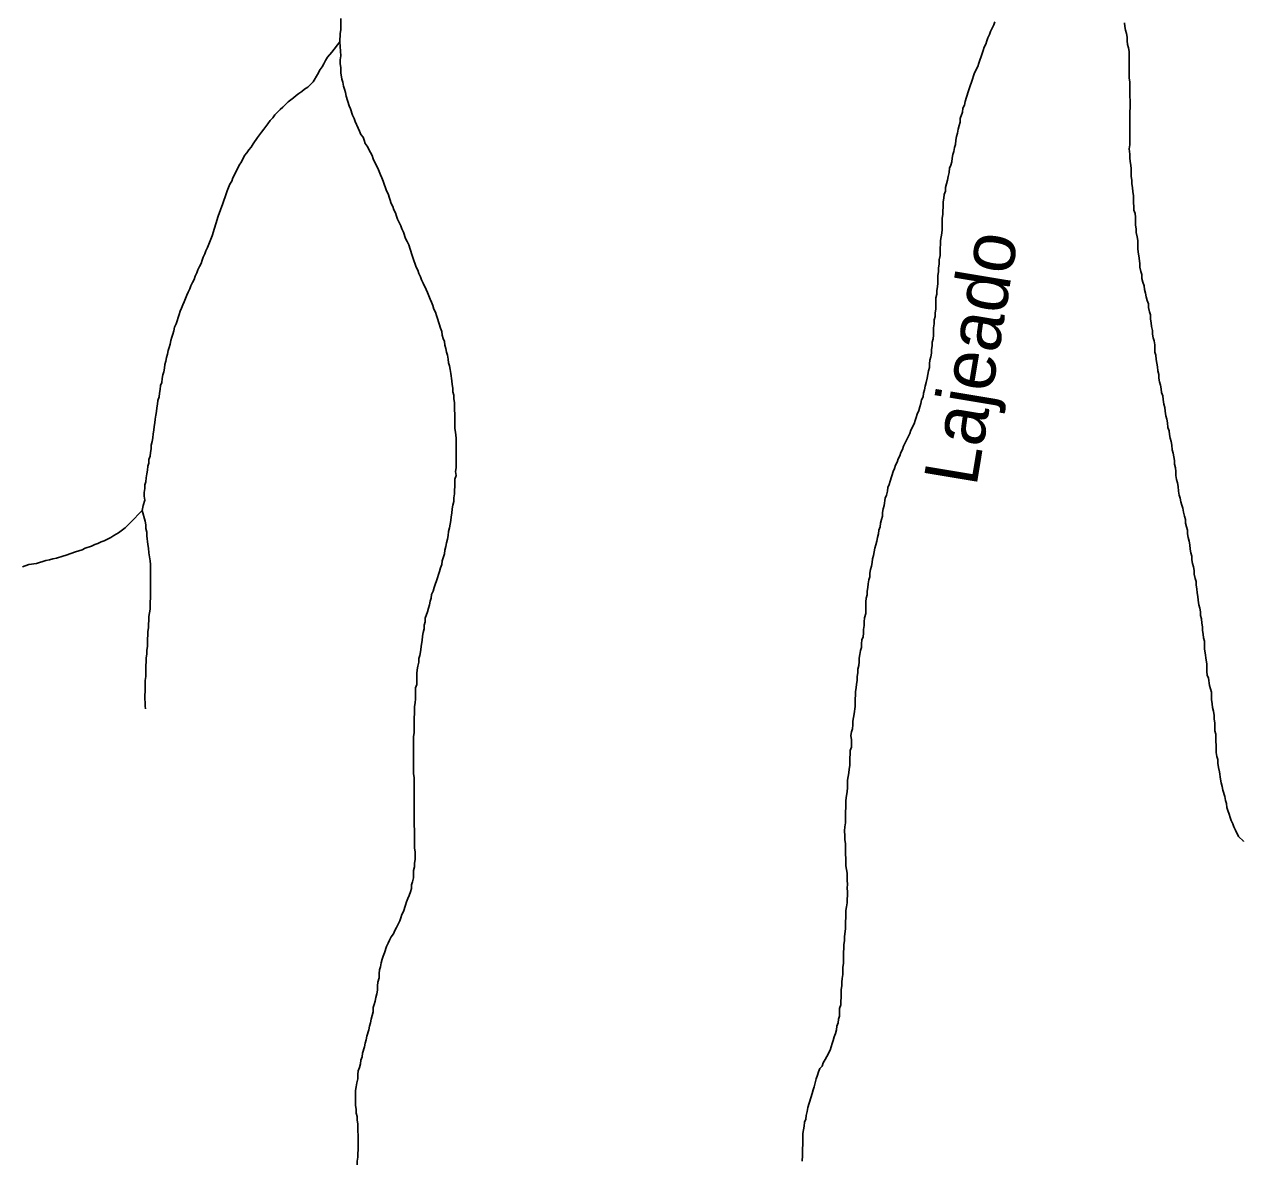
# Model space of a CAD drawing. Extents: x 652.3 to 678, y 7316.9 to 7344.9.
# Drawn here: x 660.791 to 662.617, y 7325.421 to 7327.125 of the extents above; entities that cross this region are included whole.
import ezdxf
from ezdxf.enums import TextEntityAlignment as Align

# ---------------------------------------------------------------- set-up
doc = ezdxf.new("R2010")
doc.units = 0
doc.header["$LTSCALE"] = 0.032
doc.layers.add('61', color=7, linetype='Continuous')
doc.layers.add('7', color=7, linetype='Continuous', lineweight=25)

msp = doc.modelspace()

# ---------------------------------------------------------------- linework, layer by layer
at = {"layer": '7'}
for points in [[(661.2635, 7327.0986), (661.2643, 7327.1114), (661.2651, 7327.1169), (661.2651, 7327.1336)], [(662.2446, 7327.1289), (662.243, 7327.1241), (662.2406, 7327.1193), (662.2383, 7327.1145), (662.2367, 7327.1098), (662.2343, 7327.105), (662.2327, 7327.1002), (662.2311, 7327.0954), (662.2287, 7327.0907), (662.2271, 7327.0859), (662.2255, 7327.0811), (662.2208, 7327.0668), (662.2192, 7327.062), (662.2144, 7327.0525), (662.2128, 7327.0477), (662.2112, 7327.0429), (662.2064, 7327.0286), (662.2048, 7327.0238), (662.2001, 7327.0095), (662.1993, 7327.0039), (662.1969, 7326.9992), (662.1961, 7326.9936), (662.1929, 7326.9841), (662.1929, 7326.9785), (662.1913, 7326.9737), (662.1897, 7326.9681), (662.1889, 7326.9618), (662.1873, 7326.957), (662.1865, 7326.9514), (662.1857, 7326.9451), (662.1841, 7326.9403), (662.1834, 7326.9347), (662.1818, 7326.9299), (662.181, 7326.9244), (662.1802, 7326.9188), (662.1786, 7326.914), (662.177, 7326.9093), (662.1762, 7326.9029), (662.1746, 7326.8973), (662.1738, 7326.8918), (662.1722, 7326.8862), (662.1706, 7326.8806), (662.1706, 7326.875), (662.169, 7326.8703), (662.1682, 7326.8647), (662.1674, 7326.8591), (662.1674, 7326.8512), (662.1666, 7326.8456), (662.1666, 7326.84), (662.1658, 7326.8345), (662.1658, 7326.8178), (662.1651, 7326.8122), (662.1635, 7326.801), (662.1635, 7326.7955), (662.1627, 7326.7899), (662.1627, 7326.7788), (662.1611, 7326.7724), (662.1611, 7326.766), (662.1603, 7326.7597), (662.1603, 7326.7541), (662.1595, 7326.7485), (662.1595, 7326.7374), (662.1587, 7326.7318), (662.1579, 7326.7262), (662.1579, 7326.7207), (662.1563, 7326.7151)], [(662.4388, 7327.1273), (662.4396, 7327.1217), (662.4404, 7327.1161), (662.442, 7327.1114), (662.4427, 7327.1058), (662.4427, 7327.1002), (662.4435, 7327.0947), (662.4451, 7327.0899), (662.4459, 7327.0843), (662.4459, 7327.0445), (662.4467, 7327.039), (662.4467, 7327.0167), (662.4475, 7327.0111), (662.4475, 7327), (662.4467, 7326.9944), (662.4467, 7326.9443), (662.4459, 7326.9387), (662.4467, 7326.9307), (662.4467, 7326.9252), (662.4475, 7326.9196), (662.4483, 7326.914), (662.4491, 7326.9085), (662.4491, 7326.8973), (662.4499, 7326.8918), (662.4499, 7326.8862), (662.4507, 7326.8806), (662.4515, 7326.8742), (662.4523, 7326.8687), (662.4523, 7326.8575), (662.4531, 7326.852), (662.4531, 7326.8464), (662.4547, 7326.8416), (662.4555, 7326.8361), (662.4555, 7326.8241), (662.4563, 7326.8185), (662.4563, 7326.813), (662.4579, 7326.8066), (662.4587, 7326.801), (662.4587, 7326.7891), (662.4595, 7326.7835), (662.4603, 7326.778), (662.4618, 7326.7668), (662.4618, 7326.7613), (662.4634, 7326.7549), (662.465, 7326.7501), (662.465, 7326.7445), (662.4666, 7326.739), (662.4682, 7326.7334), (662.469, 7326.7278), (662.4706, 7326.7223), (662.4714, 7326.7167), (662.473, 7326.7111), (662.4746, 7326.7064), (662.4746, 7326.7008), (662.4762, 7326.6944), (662.4778, 7326.6896), (662.4778, 7326.6833), (662.4786, 7326.6777), (662.4793, 7326.6721), (662.4809, 7326.6666), (662.4809, 7326.661), (662.4817, 7326.6554), (662.4833, 7326.6507), (662.4841, 7326.6451), (662.4841, 7326.6339), (662.4857, 7326.6292), (662.4865, 7326.6228), (662.4873, 7326.6172), (662.4881, 7326.6117), (662.4889, 7326.6061), (662.4905, 7326.6005), (662.4905, 7326.595), (662.4913, 7326.5894), (662.4929, 7326.5846), (662.4937, 7326.579), (662.4945, 7326.5735), (662.4961, 7326.5687), (662.4969, 7326.5631), (662.4977, 7326.556), (662.4992, 7326.5512), (662.5, 7326.5456), (662.5008, 7326.5385), (662.5024, 7326.5337), (662.5032, 7326.5281), (662.504, 7326.521), (662.5056, 7326.5162), (662.5064, 7326.5106)], [(661.2635, 7327.0986), (661.2516, 7327.0835), (661.2452, 7327.0756), (661.2421, 7327.0708), (661.2397, 7327.066), (661.2373, 7327.0612), (661.2341, 7327.0573), (661.2301, 7327.0501), (661.2238, 7327.039), (661.2158, 7327.031), (661.211, 7327.0278), (661.207, 7327.0246), (661.2023, 7327.0214), (661.1983, 7327.0183), (661.1943, 7327.0151), (661.1903, 7327.0119), (661.1864, 7327.0087), (661.1824, 7327.0047), (661.1784, 7327.0008), (661.1744, 7326.9976), (661.1665, 7326.9896), (661.1633, 7326.9848), (661.1593, 7326.9809), (661.1561, 7326.9761), (661.1498, 7326.9681), (661.1466, 7326.9634), (661.1402, 7326.9554), (661.1338, 7326.9459), (661.1307, 7326.9411), (661.1275, 7326.9371), (661.1243, 7326.9323), (661.1211, 7326.9284), (661.1163, 7326.9188), (661.1132, 7326.914), (661.1108, 7326.9093), (661.1036, 7326.8949), (661.102, 7326.8902), (661.0988, 7326.8854), (661.0972, 7326.8806), (661.0949, 7326.8758), (661.0933, 7326.8711), (661.0885, 7326.8567), (661.0813, 7326.8376)], [(661.2635, 7327.0986), (661.2651, 7327.0779), (661.2643, 7327.0716), (661.2643, 7327.066), (661.2651, 7327.0604), (661.2651, 7327.0525), (661.2667, 7327.0429), (661.2683, 7327.0382), (661.2691, 7327.0326), (661.2707, 7327.0278), (661.2723, 7327.023), (661.2731, 7327.0175), (661.2779, 7327.0031), (661.2795, 7326.9984), (661.2826, 7326.9888), (661.285, 7326.9841), (661.2866, 7326.9793), (661.2914, 7326.9697), (661.293, 7326.965), (661.2954, 7326.9602), (661.2985, 7326.9562), (661.3001, 7326.9514), (661.3017, 7326.9467), (661.3049, 7326.9427), (661.3097, 7326.9331), (661.3121, 7326.9284), (661.3137, 7326.9236), (661.3184, 7326.914), (661.3208, 7326.9093), (661.3224, 7326.9045), (661.3248, 7326.8997), (661.3264, 7326.8949), (661.3288, 7326.8902), (661.3336, 7326.8758), (661.3359, 7326.8711), (661.3407, 7326.8567), (661.3431, 7326.852), (661.3447, 7326.8472), (661.3471, 7326.8424), (661.3487, 7326.8376), (661.3503, 7326.8329), (661.355, 7326.8233), (661.3566, 7326.8185), (661.359, 7326.8138), (661.3622, 7326.8042), (661.3646, 7326.7995), (661.367, 7326.7947), (661.3718, 7326.7804), (661.3733, 7326.7756), (661.3781, 7326.7613), (661.3805, 7326.7565), (661.3821, 7326.7517), (661.3845, 7326.7469), (661.3861, 7326.7422), (661.3885, 7326.7374), (661.3932, 7326.7278), (661.3948, 7326.7231), (661.3972, 7326.7183), (661.3988, 7326.7135), (661.4012, 7326.7087), (661.4028, 7326.704), (661.4044, 7326.6984), (661.4068, 7326.6936)], [(661.0813, 7326.8376), (661.0726, 7326.8082), (661.0654, 7326.7907), (661.063, 7326.7859), (661.0614, 7326.7811), (661.059, 7326.7764), (661.0575, 7326.7716), (661.0559, 7326.7668), (661.0535, 7326.7621), (661.0511, 7326.7573), (661.0495, 7326.7525), (661.0471, 7326.7477), (661.0455, 7326.743), (661.0431, 7326.7382), (661.0407, 7326.7334), (661.0392, 7326.7286), (661.0368, 7326.7239), (661.0344, 7326.7191), (661.0328, 7326.7143), (661.0304, 7326.7095), (661.0288, 7326.7048), (661.0264, 7326.7), (661.0248, 7326.6952), (661.0232, 7326.6904), (661.0216, 7326.6857), (661.0201, 7326.6809), (661.0185, 7326.6761), (661.0161, 7326.6713), (661.0153, 7326.6658), (661.0137, 7326.661), (661.0121, 7326.6562), (661.0105, 7326.6515), (661.0097, 7326.6459), (661.0081, 7326.6411), (661.0065, 7326.6363), (661.0057, 7326.6308), (661.0041, 7326.626), (661.0033, 7326.6204), (661.0018, 7326.6156), (661.001, 7326.6101), (661.0002, 7326.6045), (660.9986, 7326.5997), (660.9978, 7326.5942), (660.997, 7326.5886), (660.9954, 7326.5838), (660.9946, 7326.5782), (660.9938, 7326.5727), (660.993, 7326.5671), (660.9914, 7326.5615), (660.9906, 7326.556), (660.9898, 7326.5504), (660.989, 7326.5448), (660.9882, 7326.5393), (660.9874, 7326.5337), (660.9866, 7326.5281), (660.9858, 7326.5226), (660.985, 7326.517), (660.9843, 7326.5114), (660.9835, 7326.5058), (660.9827, 7326.5003), (660.9811, 7326.4947), (660.9811, 7326.4891), (660.9803, 7326.4836), (660.9795, 7326.478), (660.9779, 7326.4732), (660.9779, 7326.4676), (660.9763, 7326.4629), (660.9755, 7326.4573), (660.9747, 7326.4517), (660.9739, 7326.4454), (660.9731, 7326.4398), (660.9715, 7326.435), (660.9715, 7326.4295), (660.9707, 7326.4239), (660.9707, 7326.4183), (660.9715, 7326.412), (660.9691, 7326.404), (660.9675, 7326.3968)], [(662.1563, 7326.7151), (662.1563, 7326.6984), (662.1555, 7326.6928), (662.1555, 7326.6873), (662.1539, 7326.6825), (662.1539, 7326.6761), (662.1531, 7326.6705), (662.1531, 7326.6594), (662.1523, 7326.6538), (662.1507, 7326.6491), (662.1507, 7326.6435), (662.1499, 7326.6379), (662.1499, 7326.6324), (662.1491, 7326.6268), (662.1475, 7326.622), (662.1468, 7326.6164), (662.1468, 7326.6109), (662.1452, 7326.6061), (662.1436, 7326.595), (662.142, 7326.5886), (662.1404, 7326.583), (662.1396, 7326.5775), (662.138, 7326.5727), (662.1372, 7326.5671), (662.1348, 7326.5623), (662.134, 7326.5568), (662.1324, 7326.552), (662.1308, 7326.5464), (662.1285, 7326.5409), (662.1269, 7326.5361), (662.1253, 7326.5313), (662.1237, 7326.5265), (662.1189, 7326.517), (662.1173, 7326.5122), (662.1102, 7326.4979), (662.1078, 7326.4931), (662.1062, 7326.4883), (662.1038, 7326.4836), (662.1022, 7326.4788), (662.0998, 7326.474), (662.0982, 7326.4692), (662.0958, 7326.4645), (662.0942, 7326.4597), (662.0926, 7326.4549), (662.0879, 7326.4406), (662.0863, 7326.4358), (662.0847, 7326.431), (662.0839, 7326.4255), (662.0823, 7326.4199), (662.0807, 7326.4151), (662.0791, 7326.404), (662.0775, 7326.3992), (662.0767, 7326.3936), (662.0767, 7326.3881), (662.0751, 7326.3833), (662.0735, 7326.3777), (662.0728, 7326.3722), (662.0712, 7326.3674), (662.0704, 7326.3618), (662.0688, 7326.3563), (662.068, 7326.3507), (662.0664, 7326.3451), (662.0648, 7326.3403), (662.064, 7326.3348), (662.0632, 7326.3292), (662.0616, 7326.3244), (662.0608, 7326.3189), (662.06, 7326.3133), (662.0584, 7326.3085), (662.0576, 7326.3029), (662.0576, 7326.2974), (662.056, 7326.2926), (662.0552, 7326.287), (662.0545, 7326.2815), (662.0537, 7326.2759), (662.0537, 7326.2703), (662.0521, 7326.2655), (662.0513, 7326.26), (662.0513, 7326.2425), (662.0497, 7326.2361), (662.0489, 7326.2297), (662.0489, 7326.2242), (662.0481, 7326.2186), (662.0481, 7326.213), (662.0473, 7326.2075), (662.0457, 7326.2027), (662.0449, 7326.1971), (662.0449, 7326.1915), (662.0433, 7326.1868), (662.0425, 7326.1812), (662.0417, 7326.1756), (662.0417, 7326.1701), (662.0409, 7326.1645), (662.0393, 7326.1589), (662.0393, 7326.1534), (662.0385, 7326.1478), (662.0385, 7326.1422), (662.0377, 7326.1366), (662.0369, 7326.1311), (662.0362, 7326.1255), (662.0362, 7326.1199)], [(661.4068, 7326.6936), (661.4084, 7326.6888), (661.4099, 7326.6841), (661.4147, 7326.6698), (661.4163, 7326.665), (661.4171, 7326.6594), (661.4187, 7326.6546), (661.4203, 7326.6499), (661.4211, 7326.6443), (661.4227, 7326.6395), (661.4235, 7326.6339), (661.4251, 7326.6292), (661.4259, 7326.6236), (661.4267, 7326.618), (661.4282, 7326.6133), (661.429, 7326.6077), (661.4298, 7326.6021), (661.4314, 7326.591), (661.4322, 7326.5854), (661.433, 7326.5798), (661.433, 7326.5743), (661.4346, 7326.5695), (661.4346, 7326.5639), (661.4354, 7326.5584), (661.4354, 7326.5472), (661.4362, 7326.5416), (661.4362, 7326.5194), (661.437, 7326.5138), (661.4378, 7326.505), (661.4378, 7326.4605), (661.437, 7326.4549), (661.4378, 7326.4493), (661.4362, 7326.4438), (661.4362, 7326.4326), (661.4354, 7326.4271), (661.4354, 7326.4215), (661.4346, 7326.4159), (661.4346, 7326.4104), (661.433, 7326.4048), (661.4322, 7326.3992), (661.4314, 7326.3929), (661.4306, 7326.3873), (661.4298, 7326.3817), (661.429, 7326.3761), (661.4282, 7326.3706), (661.4267, 7326.365), (661.4259, 7326.3594), (661.4251, 7326.3539), (661.4235, 7326.3483), (661.4227, 7326.3427), (661.4211, 7326.3372), (661.4203, 7326.3316), (661.4187, 7326.326), (661.4171, 7326.3212), (661.4163, 7326.3157), (661.4147, 7326.3109), (661.4131, 7326.3053), (661.4115, 7326.3006), (661.4099, 7326.2958), (661.4052, 7326.2815), (661.4036, 7326.2759), (661.4012, 7326.2711), (661.4004, 7326.2655), (661.3988, 7326.2608), (661.398, 7326.2552), (661.3964, 7326.2504), (661.3948, 7326.2449), (661.3916, 7326.2353), (661.3916, 7326.2297), (661.3901, 7326.225), (661.3901, 7326.2194), (661.3885, 7326.2138), (661.3877, 7326.2083), (661.3869, 7326.2019), (661.3861, 7326.1963), (661.3845, 7326.1852), (661.3837, 7326.1796), (661.3821, 7326.1748), (661.3821, 7326.1693), (661.3805, 7326.1637), (661.3797, 7326.1581), (661.3789, 7326.1526), (661.3789, 7326.1358), (661.3773, 7326.1311), (661.3773, 7326.1144), (661.3765, 7326.1088), (661.3757, 7326.1032), (661.3757, 7326.0921), (661.3749, 7326.0865), (661.3749, 7326.0634), (661.3741, 7326.0579), (661.3741, 7326.0022), (661.3749, 7325.9966), (661.3749, 7325.9242), (661.3757, 7325.9186), (661.3757, 7325.8908), (661.3765, 7325.8852), (661.3765, 7325.8741), (661.3757, 7325.8685), (661.3757, 7325.8629), (661.3741, 7325.8574)], [(662.5064, 7326.5106), (662.5072, 7326.505), (662.5088, 7326.5003), (662.5096, 7326.4947), (662.5104, 7326.4875), (662.512, 7326.4828), (662.5128, 7326.4772), (662.5136, 7326.4716), (662.5136, 7326.4661), (662.5152, 7326.4605), (662.516, 7326.4549), (662.516, 7326.4493), (662.5167, 7326.443), (662.5183, 7326.4382), (662.5191, 7326.4326), (662.5199, 7326.4255), (662.5207, 7326.4199), (662.5223, 7326.4151), (662.5231, 7326.4096), (662.5247, 7326.4048), (662.5263, 7326.4), (662.5271, 7326.3944), (662.5287, 7326.3881), (662.5303, 7326.3833), (662.5303, 7326.3777), (662.5319, 7326.3722), (662.5335, 7326.3674), (662.5335, 7326.3618), (662.5343, 7326.3563), (662.5358, 7326.3507), (662.5366, 7326.3451), (662.5374, 7326.3387), (662.5382, 7326.3332), (662.5398, 7326.3284), (662.5398, 7326.3228), (662.5406, 7326.3173), (662.5422, 7326.3125), (662.543, 7326.3069), (662.543, 7326.3013), (662.5446, 7326.295), (662.5462, 7326.2902), (662.5462, 7326.2846), (662.547, 7326.2791), (662.5478, 7326.2735), (662.5486, 7326.2679), (662.5494, 7326.2624), (662.5502, 7326.2552), (662.5518, 7326.2504), (662.5526, 7326.2449), (662.5526, 7326.2393), (662.5541, 7326.2345), (662.5549, 7326.2281), (662.5557, 7326.2226), (662.5557, 7326.217), (662.5565, 7326.2114), (662.5573, 7326.2059), (662.5589, 7326.2011), (662.5589, 7326.1892), (662.5597, 7326.1836), (662.5613, 7326.1724), (662.5621, 7326.1669), (662.5621, 7326.1557), (662.5629, 7326.1502), (662.5645, 7326.1454), (662.5661, 7326.1343), (662.5693, 7326.1247), (662.5693, 7326.1136), (662.5701, 7326.1072), (662.5709, 7326.1016), (662.5724, 7326.0961), (662.5732, 7326.0897), (662.5732, 7326.0841), (662.574, 7326.0786), (662.574, 7326.0666), (662.5756, 7326.0618), (662.5756, 7326.0507), (662.5764, 7326.0451), (662.5764, 7326.034), (662.5772, 7326.0284), (662.5788, 7326.0237), (662.5788, 7326.0181), (662.5796, 7326.0117), (662.5812, 7326.0054), (662.5828, 7325.9942), (662.5836, 7325.9886), (662.5852, 7325.9831), (662.586, 7325.9775), (662.5892, 7325.968), (662.59, 7325.9624), (662.5915, 7325.9576), (662.5923, 7325.952), (662.5939, 7325.9473), (662.5955, 7325.9417), (662.5971, 7325.9369), (662.5987, 7325.9322), (662.6011, 7325.9274), (662.6027, 7325.9226), (662.6051, 7325.9178), (662.6098, 7325.9083), (662.617, 7325.9011), (662.6173, 7325.9008)], [(660.7885, 7326.3125), (660.7981, 7326.3157), (660.8092, 7326.3173), (660.8235, 7326.322), (660.8291, 7326.3228), (660.8339, 7326.3244), (660.8394, 7326.3252), (660.849, 7326.3284), (660.8538, 7326.33), (660.8681, 7326.3348), (660.8729, 7326.3364), (660.8776, 7326.338), (660.8824, 7326.3403), (660.892, 7326.3435), (660.8967, 7326.3459), (660.9015, 7326.3475), (660.9063, 7326.3499), (660.911, 7326.3515), (660.9206, 7326.3563), (660.9254, 7326.3594), (660.9325, 7326.3634), (660.9421, 7326.3706), (660.9461, 7326.3746), (660.95, 7326.3785), (660.9675, 7326.3968)], [(660.9675, 7326.3968), (660.9723, 7326.3809), (660.9731, 7326.3753), (660.9731, 7326.3698), (660.9747, 7326.3642), (660.9747, 7326.3586), (660.9763, 7326.3459), (660.9771, 7326.3403), (660.9779, 7326.3332), (660.9795, 7326.3212), (660.9803, 7326.3157), (660.9803, 7326.2655), (660.9795, 7326.26), (660.9795, 7326.2488), (660.9787, 7326.2433), (660.9779, 7326.2377), (660.9779, 7326.2321), (660.9771, 7326.2266), (660.9771, 7326.221), (660.9763, 7326.2154), (660.9763, 7326.2098), (660.9755, 7326.2043), (660.9755, 7326.1931), (660.9747, 7326.1876), (660.9747, 7326.182), (660.9739, 7326.1756), (660.9739, 7326.1701), (660.9731, 7326.1645), (660.9731, 7326.1478), (660.9723, 7326.1422), (660.9723, 7326.1255), (660.9715, 7326.1199), (660.9723, 7326.1032), (660.9725, 7326.1), (660.9725, 7326.0996)], [(662.0362, 7326.1199), (662.0354, 7326.1144), (662.0354, 7326.1032), (662.0338, 7326.0921), (662.033, 7326.0865), (662.0322, 7326.0809), (662.0322, 7326.0754), (662.0314, 7326.0698), (662.0298, 7326.065), (662.029, 7326.0595), (662.0298, 7326.0531), (662.0298, 7326.042), (662.0282, 7326.0372), (662.0282, 7326.0316), (662.0274, 7326.026), (662.0274, 7326.0149), (662.0266, 7326.0093), (662.0258, 7326.0038), (662.025, 7325.9982), (662.0242, 7325.9926), (662.0242, 7325.9815), (662.0234, 7325.9751), (662.0226, 7325.9695), (662.0218, 7325.9624), (662.0218, 7325.9512), (662.021, 7325.9457), (662.021, 7325.929), (662.0202, 7325.9226), (662.0194, 7325.917), (662.0202, 7325.9091), (662.0202, 7325.9035), (662.021, 7325.8979), (662.021, 7325.8812), (662.0218, 7325.8757), (662.0218, 7325.8645), (662.0226, 7325.8589), (662.0234, 7325.8534), (662.0234, 7325.8422), (662.0242, 7325.8367), (662.0234, 7325.8311), (662.0242, 7325.8255), (662.0242, 7325.82), (662.0234, 7325.8144), (662.0234, 7325.8088), (662.0226, 7325.8032), (662.0218, 7325.7977), (662.0218, 7325.7865), (662.021, 7325.781), (662.021, 7325.7698), (662.0194, 7325.7587), (662.0194, 7325.7523), (662.0186, 7325.746), (662.0186, 7325.7404), (662.0179, 7325.7348), (662.0179, 7325.7181), (662.0171, 7325.7125), (662.0171, 7325.7014), (662.0163, 7325.6958), (662.0155, 7325.6903), (662.0155, 7325.6847), (662.0147, 7325.6791), (662.0147, 7325.6672), (662.0139, 7325.6616), (662.0139, 7325.656), (662.0123, 7325.6505), (662.0123, 7325.6393), (662.0107, 7325.6346), (662.0099, 7325.629), (662.0083, 7325.6242), (662.0075, 7325.6186), (662.0059, 7325.6131), (662.0043, 7325.6083), (662.0027, 7325.6027), (662.0011, 7325.598), (661.9995, 7325.5932), (661.998, 7325.5884), (661.9932, 7325.5789), (661.9908, 7325.5741), (661.9876, 7325.5693), (661.986, 7325.5645), (661.9828, 7325.5606), (661.9805, 7325.5558), (661.9789, 7325.551), (661.9773, 7325.5454), (661.9757, 7325.5391), (661.9741, 7325.5335), (661.9725, 7325.5287), (661.9709, 7325.5232), (661.9693, 7325.5168), (661.9645, 7325.5025), (661.9637, 7325.4961), (661.9622, 7325.4905), (661.9614, 7325.485), (661.9598, 7325.4802), (661.959, 7325.4746), (661.9582, 7325.4691), (661.9574, 7325.4635), (661.9574, 7325.4579), (661.9566, 7325.4293), (661.9564, 7325.4229), (661.9564, 7325.4221)], [(661.3741, 7325.8574), (661.3741, 7325.8462), (661.3725, 7325.8406), (661.371, 7325.8359), (661.371, 7325.8303), (661.3694, 7325.8255), (661.3678, 7325.82), (661.3654, 7325.8152), (661.3638, 7325.8104), (661.3622, 7325.8056), (661.359, 7325.7961), (661.3566, 7325.7913), (661.355, 7325.7865), (661.3535, 7325.7818), (661.3487, 7325.7722), (661.3463, 7325.7674), (661.3439, 7325.7627), (661.3407, 7325.7579), (661.3383, 7325.7531), (661.3359, 7325.7483), (661.3336, 7325.7436), (661.3304, 7325.734), (661.3288, 7325.7292), (661.3272, 7325.7245), (661.3256, 7325.7189), (661.3248, 7325.7133), (661.3232, 7325.7086), (661.3224, 7325.703), (661.3224, 7325.6966), (661.3208, 7325.6903), (661.32, 7325.6847), (661.32, 7325.6783), (661.3192, 7325.6728), (661.3176, 7325.6672), (661.3168, 7325.6616), (661.3153, 7325.6568), (661.3137, 7325.6521), (661.3137, 7325.6457), (661.3121, 7325.6401), (661.3105, 7325.6346), (661.3097, 7325.629), (661.3081, 7325.6242), (661.3073, 7325.6186), (661.3041, 7325.6091), (661.3033, 7325.6035), (661.3017, 7325.5988), (661.3009, 7325.5932), (661.2978, 7325.5836), (661.297, 7325.5781), (661.2954, 7325.5733), (661.2946, 7325.5677), (661.293, 7325.5622), (661.2914, 7325.5574), (661.2906, 7325.5518), (661.2906, 7325.5454), (661.289, 7325.5391), (661.2882, 7325.5335), (661.2874, 7325.5279), (661.2874, 7325.5057), (661.2882, 7325.4993), (661.2882, 7325.4937), (661.2898, 7325.489), (661.2898, 7325.4834), (661.2906, 7325.4778), (661.2906, 7325.4667), (661.2914, 7325.4611), (661.2914, 7325.4388), (661.2906, 7325.4333), (661.2906, 7325.4277), (661.2898, 7325.4221), (661.2898, 7325.4165)]]:
    msp.add_lwpolyline(points, dxfattribs=at)

# ---------------------------------------------------------------- texts
at = {"layer": '61'}
msp.add_text('Lajeado', height=0.08, rotation=80.547, dxfattribs=at).set_placement((662.2482, 7326.619), align=Align.CENTER)

doc.saveas('drawing.dxf')
